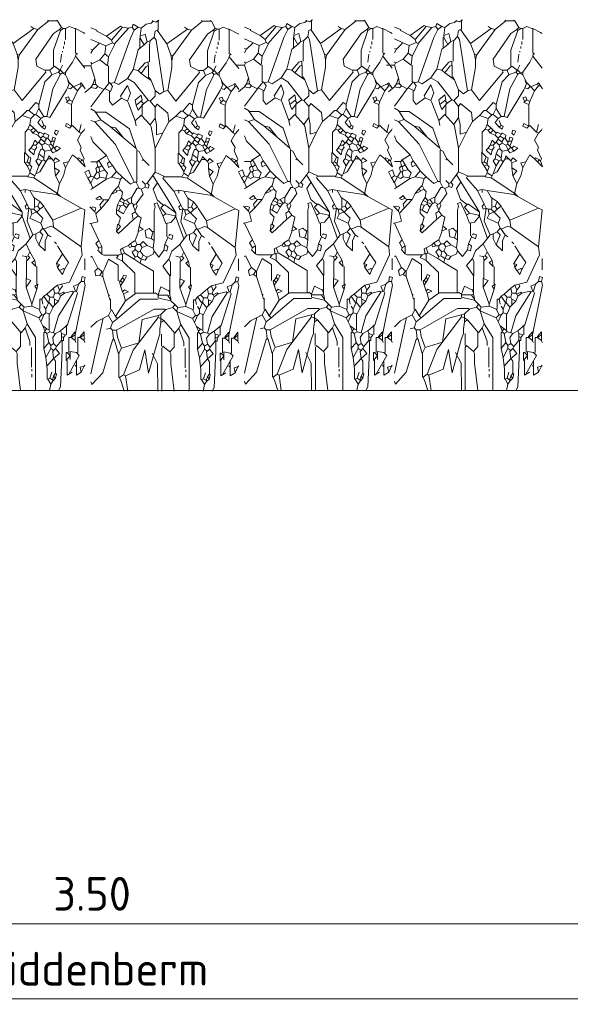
# Model space of a CAD drawing. Header units: metres. Extents: x 196651 to 397723, y 354703 to 710691.
# Tile 290 of 322: x 198854.89 to 198856.36, y 355787.12 to 355789.75. Entities that reach past the tile are written whole.
import ezdxf

# ---------------------------------------------------------------- set-up
doc = ezdxf.new("R2010")
doc.units = ezdxf.units.M
doc.header["$MEASUREMENT"] = 0
doc.layers.add('X-XX-AL-AANPIJLING-M', color=7, linetype='Continuous', lineweight=18)
doc.layers.add('X-XX-XX-DETAIL1-G', color=1, linetype='Continuous', lineweight=18)
doc.layers.add('X-XX-NIEUW-DETAIL_GROEN-S', color=7, linetype='Continuous')
doc.styles.add('NLCS-ISO', font='NLCS-ISO.ttf')
doc.dimstyles.new('Jens 1_50 - standaard', dxfattribs={"dimscale": 0.05, "dimtxt": 1.8, "dimasz": 1.8, "dimexe": 2, "dimexo": 2, "dimgap": 0.7, "dimtad": 1, "dimzin": 0, "dimdsep": 46, "dimtxsty": 'NLCS-ISO', "dimcen": 2.5, "dimdle": 2, "dimse1": 1, "dimse2": 1, "dimclrd": 256, "dimclre": 256, "dimclrt": 256, "dimadec": 1, "dimazin": 0, "dimtfac": 1, "dimtdec": 3, "dimtofl": 0, "dimtmove": 1, "dimatfit": 0, "dimfxl": 2, "dimfxlon": 1, "dimtfillclr": 254, "dimtolj": 1, "dimtzin": 0, "dimlwd": 18, "dimlwe": 18, "dimarcsym": 0})

# ---------------------------------------------------------------- blocks, each defined once
blk = doc.blocks.new('*D1660')
at = {"layer": 'Defpoints', "color": 0, "transparency": 16777216}
for p in [(198853.3371, 355788.6406), (198856.8371, 355788.6406), (198856.8371, 355787.3373)]:
    blk.add_point(p, dxfattribs=at)
at = {"layer": 'X-XX-AL-AANPIJLING-M', "linetype": 'Continuous', "lineweight": 18, "transparency": 16777216}
blk.add_line((198853.4271, 355787.3373), (198856.7471, 355787.3373), dxfattribs=at)
at = {"layer": 'X-XX-AL-AANPIJLING-M', "transparency": 16777216}
for points in [[(198853.4271, 355787.3523), (198853.4271, 355787.3223), (198853.3371, 355787.3373)], [(198856.7471, 355787.3523), (198856.7471, 355787.3223), (198856.8371, 355787.3373)]]:
    blk.add_solid(points, dxfattribs=at)
at = {"layer": 'X-XX-AL-AANPIJLING-M', "transparency": 16777216, "insert": (198855.0871, 355787.4173), "char_height": 0.09, "attachment_point": 5, "style": 'NLCS-ISO'}
blk.add_mtext('\\A1;3.50', dxfattribs=at)
blk = doc.blocks.new('*D1644')
at = {"layer": 'Defpoints', "color": 0, "transparency": 16777216}
for p in [(198853.3371, 355788.4408), (198856.8371, 355788.4408), (198856.8371, 355787.1375)]:
    blk.add_point(p, dxfattribs=at)
at = {"layer": 'X-XX-AL-AANPIJLING-M', "linetype": 'Continuous', "lineweight": 18, "transparency": 16777216}
blk.add_line((198853.4271, 355787.1375), (198856.7471, 355787.1375), dxfattribs=at)
at = {"layer": 'X-XX-AL-AANPIJLING-M', "transparency": 16777216}
for points in [[(198853.4271, 355787.1525), (198853.4271, 355787.1225), (198853.3371, 355787.1375)], [(198856.7471, 355787.1525), (198856.7471, 355787.1225), (198856.8371, 355787.1375)]]:
    blk.add_solid(points, dxfattribs=at)
at = {"layer": 'X-XX-AL-AANPIJLING-M', "transparency": 16777216, "insert": (198855.0871, 355787.2175), "char_height": 0.09, "attachment_point": 5, "style": 'NLCS-ISO'}
blk.add_mtext('\\A1;Middenberm', dxfattribs=at)
blk = doc.blocks.new('*U177')
at = {"color": 104, "lineweight": 5}
for p, q in [((0.0095, 0.5148), (-0.028, 0.5752)), ((-0.0168, 0.5543), (-0.0274, 0.5385)), ((-0.0274, 0.5385), (-0.0168, 0.5096)), ((-0.0168, 0.5096), (-0.001, 0.4964)), ((0.0332, 0.4753), (0.0095, 0.5148)), ((0.0332, 0.4753), (0.0042, 0.4964)), ((0.0334, 0.465), (0.0332, 0.4753))]:
    blk.add_line(p, q, dxfattribs=at)
for points in [[(-0.1512, 0.9469), (-0.1143, 0.9732), (-0.109, 0.9706)], [(-0.0669, 0.9706), (-0.0801, 0.9785), (-0.0827, 0.9706)], [(-0.059, 0.9679), (-0.0458, 0.9785)], [(-0.0458, 0.9785), (-0.0327, 0.9811), (-0.0274, 0.9864)], [(-0.0287, 0.9864), (-0.0287, 0.9882)], [(-0.0274, 0.9864), (-0.0195, 0.9837), (-0.0116, 0.989)], [(-0.0142, 0.9627), (-0.0142, 0.989)], [(0.0754, 0.9627), (0.1043, 0.9864)], [(0.1043, 0.9864), (0.1008, 0.9882)], [(0.1281, 0.9864), (0.1043, 0.9864)], [(0.1281, 0.9864), (0.1247, 0.9882)], [(0.1386, 0.9679), (0.1281, 0.9864)], [(-0.1775, 0.9627), (-0.1932, 0.9689)], [(-0.1512, 0.9469), (-0.1775, 0.96), (-0.1775, 0.9627)], [(-0.138, 0.9363), (-0.1512, 0.9469)], [(-0.138, 0.9363), (-0.109, 0.9706)], [(-0.1301, 0.9258), (-0.0932, 0.9679)], [(-0.1301, 0.823), (-0.088, 0.9416), (-0.0774, 0.9627)], [(-0.0932, 0.9679), (-0.109, 0.9706)], [(-0.0932, 0.9679), (-0.0827, 0.9706)], [(-0.0774, 0.9627), (-0.0827, 0.9706)], [(-0.0774, 0.9627), (-0.0669, 0.9706)], [(-0.059, 0.9679), (-0.0669, 0.9706)], [(-0.0616, 0.9469), (-0.059, 0.9679)], [(-0.0432, 0.9311), (-0.0485, 0.9521), (-0.0616, 0.9469)], [(-0.0616, 0.9416), (-0.0616, 0.9469)], [(-0.0247, 0.9442), (-0.0221, 0.96), (-0.0168, 0.9627)], [(0.0095, 0.9258), (-0.0168, 0.9627)], [(0.0095, 0.9258), (0.0648, 0.9653)], [(0.0253, 0.8942), (0.0754, 0.9627)], [(0.0648, 0.9653), (0.0569, 0.9706)], [(0.0754, 0.9627), (0.0648, 0.9653)], [(0.0938, 0.8547), (0.0727, 0.8652), (0.0701, 0.8836), (0.1175, 0.9521), (0.1333, 0.9627)], [(0.1175, 0.8652), (0.1175, 0.9073), (0.136, 0.96)], [(0.1333, 0.9627), (0.1386, 0.9679)], [(0.136, 0.96), (0.1333, 0.9627)], [(0.136, 0.96), (0.1439, 0.9653)], [(0.1439, 0.9653), (0.1386, 0.9679)], [(0.1491, 0.9653), (0.1439, 0.9653)], [(0.1728, 0.9653), (0.1597, 0.9706), (0.1491, 0.9653)], [(0.1491, 0.9653), (0.1491, 0.9363)], [(0.1965, 0.9548), (0.1755, 0.9653), (0.1728, 0.9653)], [(0.1755, 0.8994), (0.1755, 0.9653)], [(0.201, 0.9518), (0.1965, 0.9548)], [(-0.1723, 0.9284), (-0.1932, 0.9381)], [(-0.1881, 0.91), (-0.1723, 0.9258), (-0.1723, 0.9284)], [(-0.1538, 0.9205), (-0.1723, 0.9284)], [(-0.1565, 0.8994), (-0.1538, 0.9205)], [(-0.1538, 0.9205), (-0.1354, 0.9284)], [(-0.1459, 0.8915), (-0.1301, 0.9232), (-0.1301, 0.9258)], [(-0.1354, 0.9284), (-0.138, 0.9363)], [(-0.1301, 0.9258), (-0.1354, 0.9284)], [(-0.0643, 0.9126), (-0.0511, 0.9232)], [(-0.0629, 0.9126), (-0.0629, 0.9416)], [(-0.0511, 0.9232), (-0.0616, 0.9416)], [(-0.0511, 0.9232), (-0.0432, 0.9311)], [(-0.0432, 0.9311), (-0.0353, 0.9337)], [(-0.0366, 0.8784), (-0.0366, 0.9232), (-0.0353, 0.9337)], [(-0.0353, 0.9337), (-0.0247, 0.9442)], [(0.0016, 0.7993), (-0.0195, 0.9363), (-0.0247, 0.9442)], [(0.02, 0.8968), (0.0095, 0.9258)], [(0.1465, 0.9232), (0.1465, 0.9311)], [(-0.1881, 0.91), (-0.1932, 0.912)], [(-0.1932, 0.901), (-0.1881, 0.91)], [(-0.1696, 0.8836), (-0.1565, 0.8994)], [(-0.1459, 0.8915), (-0.1565, 0.8994)], [(-0.0801, 0.8573), (-0.0669, 0.91), (-0.0643, 0.9126)], [(0.0253, 0.8942), (0.02, 0.8968)], [(0.0227, 0.881), (0.02, 0.8968)], [(0.0227, 0.881), (0.0253, 0.8942)], [(0.136, 0.8757), (0.1386, 0.8968)], [(0.1412, 0.9021), (0.1412, 0.9047)], [(0.1439, 0.9126), (0.1439, 0.9179)], [(0.1755, 0.8915), (0.1781, 0.8994)], [(0.1781, 0.8994), (0.1807, 0.8968)], [(-0.1933, 0.8678), (-0.2144, 0.8678)], [(-0.1933, 0.8678), (-0.1907, 0.8731)], [(-0.1828, 0.8336), (-0.1933, 0.8678)], [(-0.1907, 0.8731), (-0.1932, 0.8768)], [(-0.1907, 0.8731), (-0.1696, 0.8836)], [(-0.1486, 0.8678), (-0.1696, 0.8836)], [(-0.1486, 0.8678), (-0.1459, 0.8915)], [(-0.1459, 0.823), (-0.1459, 0.8678)], [(-0.0669, 0.8547), (-0.0485, 0.8757), (-0.0405, 0.8784)], [(-0.059, 0.8468), (-0.0458, 0.8652), (-0.0405, 0.8678)], [(-0.0405, 0.8678), (-0.0405, 0.8784)], [(-0.0392, 0.8362), (-0.0392, 0.8678)], [(0.0121, 0.802), (0.0227, 0.8626), (0.0227, 0.881)], [(0.136, 0.8573), (0.1412, 0.8678)], [(0.1491, 0.8494), (0.1676, 0.8757), (0.1755, 0.8915)], [(0.201, 0.8601), (0.1755, 0.8915)], [(-0.0959, 0.8336), (-0.0801, 0.8573)], [(-0.0669, 0.8547), (-0.0801, 0.8573)], [(-0.059, 0.8468), (-0.0669, 0.8547)], [(-0.0405, 0.8336), (-0.059, 0.8468)], [(0.0121, 0.802), (0.0332, 0.773), (0.0964, 0.8494), (0.0938, 0.8547)], [(0.078, 0.7625), (0.0938, 0.823), (0.1122, 0.8415)], [(0.107, 0.8547), (0.0938, 0.8547)], [(0.0991, 0.7308), (0.1149, 0.8046), (0.136, 0.8441)], [(0.107, 0.8547), (0.1201, 0.8652)], [(0.1122, 0.8415), (0.107, 0.8547)], [(0.1122, 0.8415), (0.1307, 0.8494)], [(0.1307, 0.8573), (0.1201, 0.8652)], [(0.136, 0.8547), (0.1307, 0.8573)], [(0.1333, 0.852), (0.1307, 0.8573)], [(0.1307, 0.8494), (0.1333, 0.852)], [(0.136, 0.8441), (0.1307, 0.8494)], [(0.1333, 0.852), (0.136, 0.8547)], [(0.136, 0.8547), (0.136, 0.8573)], [(0.1412, 0.8494), (0.136, 0.8547)], [(0.136, 0.8441), (0.1412, 0.8468)], [(0.1412, 0.8468), (0.1412, 0.8494)], [(0.1412, 0.8468), (0.1491, 0.8494)], [(0.1491, 0.8415), (0.1412, 0.8468)], [(0.1491, 0.8415), (0.1491, 0.8494)], [(0.1544, 0.8309), (0.1491, 0.8415)], [(-0.1933, 0.8099), (-0.1881, 0.8178)], [(-0.1881, 0.8178), (-0.1828, 0.8336)], [(-0.1802, 0.8178), (-0.1881, 0.8178)], [(-0.1802, 0.8178), (-0.1828, 0.8336)], [(-0.1749, 0.8125), (-0.1802, 0.8178)], [(-0.1565, 0.8072), (-0.1433, 0.823)], [(-0.1407, 0.8204), (-0.1433, 0.823)], [(-0.1407, 0.8204), (-0.1301, 0.823)], [(-0.1407, 0.7993), (-0.1354, 0.8125), (-0.1407, 0.8204)], [(-0.1301, 0.823), (-0.1196, 0.8178), (-0.0959, 0.8336)], [(-0.0959, 0.773), (-0.088, 0.7941), (-0.0959, 0.8151), (-0.1143, 0.7862), (-0.1117, 0.7809)], [(-0.0405, 0.7756), (-0.0774, 0.823), (-0.0959, 0.8336)], [(-0.0405, 0.8336), (-0.0379, 0.8362)], [(-0.0327, 0.8283), (-0.0405, 0.8336)], [(-0.0327, 0.8283), (-0.0379, 0.8362)], [(-0.0221, 0.802), (-0.0327, 0.8283)], [(0.157, 0.8204), (0.1544, 0.8309)], [(0.1597, 0.8204), (0.1544, 0.8309)], [(0.1544, 0.8072), (0.1597, 0.8204)], [(0.1597, 0.8204), (0.157, 0.8204)], [(0.1702, 0.8099), (0.1597, 0.8204)], [(0.1702, 0.8099), (0.1886, 0.8178)], [(0.1965, 0.8125), (0.1913, 0.8204), (0.1886, 0.8178)], [(0.1913, 0.8125), (0.1886, 0.8178)], [(-0.2091, 0.7967), (-0.1933, 0.8099)], [(-0.1933, 0.8099), (-0.1802, 0.8072), (-0.1749, 0.8125)], [(-0.1932, 0.7583), (-0.1591, 0.8046)], [(-0.1591, 0.8046), (-0.1749, 0.8125)], [(-0.1591, 0.8046), (-0.1565, 0.8072)], [(-0.1407, 0.7993), (-0.1565, 0.8072)], [(-0.1117, 0.7809), (-0.1354, 0.7625), (-0.1433, 0.773), (-0.1433, 0.7993)], [(-0.0722, 0.7625), (-0.0748, 0.7756), (-0.059, 0.7888), (-0.0564, 0.7756), (-0.059, 0.773)], [(-0.0353, 0.773), (-0.0221, 0.7862), (-0.0221, 0.802)], [(0.0016, 0.7993), (-0.0089, 0.7914), (-0.0221, 0.802)], [(0.0016, 0.7993), (0.0121, 0.802)], [(0.0991, 0.7308), (0.107, 0.7282), (0.1518, 0.802), (0.1544, 0.8072)], [(0.1544, 0.8072), (0.1623, 0.8046), (0.1676, 0.8099)], [(0.1702, 0.8099), (0.1676, 0.8099)], [(0.1676, 0.7704), (0.1807, 0.7993)], [(0.1807, 0.7993), (0.1702, 0.8099)], [(0.1807, 0.7993), (0.1913, 0.8125)], [(0.1965, 0.8125), (0.1913, 0.8125)], [(0.2018, 0.8046), (0.1965, 0.8125)], [(-0.0959, 0.773), (-0.1117, 0.7809)], [(-0.0748, 0.7203), (-0.0932, 0.7677), (-0.0959, 0.773)], [(-0.0722, 0.7625), (-0.059, 0.773)], [(-0.0722, 0.7625), (-0.0669, 0.7493), (-0.0537, 0.7651)], [(-0.0537, 0.7677), (-0.059, 0.773)], [(-0.0564, 0.7361), (-0.0564, 0.7651)], [(-0.0537, 0.7651), (-0.0405, 0.7756)], [(-0.0537, 0.7651), (-0.0537, 0.7677)], [(-0.0353, 0.773), (-0.0405, 0.7756)], [(-0.0221, 0.7572), (-0.0353, 0.773)], [(0.0148, 0.7177), (0.0121, 0.7414), (-0.0168, 0.7651), (-0.0221, 0.7572)], [(0.0517, 0.7466), (0.0701, 0.7677), (0.078, 0.7625)], [(0.078, 0.7519), (0.078, 0.7625)], [(0.1544, 0.7704), (0.1491, 0.7809), (0.157, 0.7835), (0.1597, 0.7756)], [(0.1649, 0.7625), (0.1518, 0.7677), (0.1544, 0.7704)], [(0.1544, 0.7704), (0.1597, 0.7756)], [(0.1676, 0.7704), (0.1597, 0.7756)], [(0.1649, 0.7625), (0.1676, 0.7704)], [(0.1649, 0.7071), (0.1649, 0.7546), (0.1649, 0.7625)], [(-0.1828, 0.7466), (-0.1932, 0.7529)], [(-0.167, 0.7229), (-0.1828, 0.7466)], [(-0.0722, 0.6465), (-0.0906, 0.6992), (-0.1538, 0.744), (-0.1828, 0.744)], [(-0.0748, 0.7203), (-0.059, 0.7361)], [(-0.0353, 0.7098), (-0.059, 0.7361)], [(-0.0221, 0.7282), (-0.0221, 0.7572)], [(0.0332, 0.7335), (0.0464, 0.7466), (0.0517, 0.7466)], [(0.0648, 0.7361), (0.0517, 0.7466)], [(0.0569, 0.7256), (0.0675, 0.7361)], [(0.0675, 0.7361), (0.0648, 0.7361)], [(0.0701, 0.7361), (0.0675, 0.7361)], [(0.0701, 0.7361), (0.078, 0.7519)], [(0.0833, 0.7256), (0.0701, 0.7361)], [(0.0912, 0.7308), (0.078, 0.7519)], [(-0.1828, 0.7177), (-0.1932, 0.7218)], [(-0.1828, 0.7177), (-0.167, 0.7229)], [(-0.0774, 0.557), (-0.1275, 0.6571), (-0.1828, 0.7177)], [(-0.1407, 0.7045), (-0.167, 0.7229)], [(-0.0748, 0.7203), (-0.0722, 0.7071)], [(-0.0353, 0.7098), (-0.0221, 0.7282)], [(-0.0221, 0.6465), (-0.0327, 0.7045), (-0.0353, 0.7098)], [(-0.001, 0.6887), (-0.0182, 0.6834), (-0.0182, 0.7098), (-0.0221, 0.7282)], [(-0.001, 0.6887), (0.0148, 0.7177)], [(0.0148, 0.7177), (0.0332, 0.7335)], [(0.0569, 0.7256), (0.0332, 0.7335)], [(0.049, 0.6966), (0.0543, 0.7098)], [(0.0543, 0.7098), (0.0569, 0.7256)], [(0.0648, 0.6992), (0.0543, 0.7098)], [(0.0859, 0.7019), (0.0754, 0.715), (0.0833, 0.7256)], [(0.0833, 0.7256), (0.0912, 0.7308)], [(0.0912, 0.7071), (0.0859, 0.7203)], [(0.0991, 0.7308), (0.0912, 0.7308)], [(0.1649, 0.7045), (0.1518, 0.7124), (0.1491, 0.7045), (0.1597, 0.6992), (0.1649, 0.7045)], [(0.186, 0.6887), (0.1913, 0.7098)], [(-0.1064, 0.6755), (-0.1275, 0.7019), (-0.1407, 0.7045)], [(-0.1064, 0.6755), (-0.1407, 0.7045)], [(-0.0221, 0.6465), (-0.001, 0.6887)], [(0.0411, 0.6334), (0.0411, 0.6887), (0.049, 0.6966)], [(0.0569, 0.694), (0.049, 0.6966)], [(0.0569, 0.694), (0.0648, 0.6992)], [(0.0622, 0.6861), (0.0569, 0.694)], [(0.0622, 0.6861), (0.0701, 0.694)], [(0.0754, 0.6808), (0.0622, 0.6861)], [(0.0701, 0.694), (0.0648, 0.6992)], [(0.078, 0.6861), (0.0701, 0.694)], [(0.0754, 0.6808), (0.078, 0.6861)], [(0.0912, 0.6834), (0.0806, 0.6887), (0.078, 0.6861)], [(0.0859, 0.7019), (0.0938, 0.6966), (0.0964, 0.7045), (0.0912, 0.7071)], [(0.0859, 0.7019), (0.0912, 0.7071)], [(0.0885, 0.6782), (0.0912, 0.6834)], [(0.1017, 0.6729), (0.1043, 0.6808), (0.0938, 0.6861), (0.0912, 0.6834)], [(0.1254, 0.6808), (0.1307, 0.6913), (0.1228, 0.694), (0.1201, 0.6861), (0.1254, 0.6808)], [(0.1649, 0.7045), (0.1676, 0.7071)], [(0.186, 0.6887), (0.1676, 0.7071)], [(0.1913, 0.6492), (0.1807, 0.6676), (0.1913, 0.6861)], [(0.1913, 0.6861), (0.186, 0.6887)], [(0.1913, 0.6861), (0.1992, 0.694)], [(0.1992, 0.694), (0.201, 0.6976)], [(-0.1881, 0.665), (-0.1932, 0.6793)], [(-0.1512, 0.6281), (-0.1881, 0.665)], [(-0.0722, 0.6465), (-0.1064, 0.6755)], [(0.0622, 0.6544), (0.0675, 0.6676), (0.0754, 0.6597)], [(0.0701, 0.6544), (0.0754, 0.6597)], [(0.0833, 0.6729), (0.0754, 0.6808)], [(0.0754, 0.6597), (0.078, 0.6623)], [(0.078, 0.6623), (0.0833, 0.6703)], [(0.0859, 0.6544), (0.078, 0.6623)], [(0.0833, 0.6729), (0.0885, 0.6782)], [(0.0833, 0.6703), (0.0833, 0.6729)], [(0.0938, 0.6623), (0.0833, 0.6703)], [(0.0859, 0.6544), (0.0938, 0.6597)], [(0.0964, 0.6729), (0.0885, 0.6782)], [(0.0938, 0.665), (0.0991, 0.6729)], [(0.0938, 0.6623), (0.0938, 0.665)], [(0.0938, 0.6597), (0.0938, 0.6623)], [(0.1043, 0.6544), (0.0938, 0.6597)], [(0.0991, 0.6729), (0.0964, 0.6729)], [(0.1017, 0.6729), (0.0991, 0.6729)], [(0.1096, 0.6623), (0.1017, 0.6729)], [(0.1043, 0.6544), (0.1096, 0.6571)], [(0.1096, 0.6623), (0.1122, 0.665)], [(0.1096, 0.6571), (0.1096, 0.6623)], [(0.1149, 0.6518), (0.1096, 0.6571)], [(0.1201, 0.665), (0.1228, 0.6729), (0.1149, 0.6755), (0.1122, 0.665)], [(0.1201, 0.665), (0.1122, 0.665)], [(0.1149, 0.6518), (0.1201, 0.665)], [(-0.0695, 0.6413), (-0.0722, 0.6465)], [(-0.0709, 0.557), (-0.0709, 0.6413)], [(-0.0537, 0.6176), (-0.0643, 0.6386), (-0.0695, 0.6413)], [(-0.0221, 0.5833), (-0.0221, 0.6465)], [(0.0517, 0.6228), (0.0411, 0.6334), (0.0385, 0.6334)], [(0.0398, 0.607), (0.0398, 0.6334)], [(0.0675, 0.6413), (0.0648, 0.6281), (0.0517, 0.6413), (0.0569, 0.6465)], [(0.0569, 0.6465), (0.0622, 0.6544)], [(0.0675, 0.6413), (0.0569, 0.6465)], [(0.0701, 0.6544), (0.0622, 0.6544)], [(0.0675, 0.6413), (0.0727, 0.6492), (0.0701, 0.6544)], [(0.0754, 0.6176), (0.078, 0.6307)], [(0.078, 0.6307), (0.0833, 0.6439), (0.0885, 0.6439)], [(0.0912, 0.6202), (0.078, 0.6307)], [(0.0885, 0.6439), (0.0859, 0.6544)], [(0.0938, 0.6386), (0.0885, 0.6439)], [(0.0912, 0.6202), (0.0938, 0.6386)], [(0.0938, 0.6386), (0.1096, 0.6413)], [(0.1096, 0.6439), (0.1043, 0.6544)], [(0.1096, 0.6413), (0.1175, 0.6492)], [(0.1096, 0.6413), (0.1096, 0.6439)], [(0.1254, 0.6386), (0.1149, 0.6334), (0.1096, 0.6413)], [(0.1175, 0.6492), (0.1149, 0.6518)], [(0.1201, 0.6465), (0.1175, 0.6492)], [(0.1254, 0.6386), (0.136, 0.6465), (0.1254, 0.6518), (0.1201, 0.6465)], [(0.1254, 0.6386), (0.1201, 0.6465)], [(0.1992, 0.6176), (0.1886, 0.6413), (0.1913, 0.6492)], [(-0.1749, 0.611), (-0.1932, 0.611)], [(-0.1749, 0.5991), (-0.1775, 0.6097), (-0.1723, 0.6149)], [(-0.1723, 0.6149), (-0.1749, 0.6149)], [(-0.1723, 0.6149), (-0.1512, 0.6281)], [(-0.1644, 0.6018), (-0.1723, 0.6149)], [(-0.1433, 0.6123), (-0.1512, 0.6281)], [(-0.1354, 0.6018), (-0.1459, 0.5965), (-0.1486, 0.607), (-0.1433, 0.6123)], [(-0.1354, 0.6018), (-0.1433, 0.6123)], [(-0.0537, 0.6176), (-0.0564, 0.6149)], [(-0.0537, 0.6176), (-0.0379, 0.6018)], [(0.0411, 0.607), (0.0464, 0.6097)], [(0.0464, 0.5991), (0.0411, 0.607)], [(0.0464, 0.6097), (0.0517, 0.6228)], [(0.0543, 0.6044), (0.0464, 0.6097)], [(0.0543, 0.607), (0.0569, 0.6202), (0.0517, 0.6228)], [(0.0543, 0.6044), (0.0543, 0.607)], [(0.0543, 0.6018), (0.0543, 0.6044)], [(0.078, 0.5991), (0.0701, 0.6123), (0.0754, 0.6176)], [(0.0701, 0.578), (0.0806, 0.5833), (0.0964, 0.6097)], [(0.0859, 0.6123), (0.0754, 0.6176)], [(0.078, 0.5991), (0.0859, 0.6123)], [(0.0859, 0.6123), (0.0912, 0.6149)], [(0.0912, 0.6149), (0.0912, 0.6202)], [(0.0964, 0.6097), (0.0912, 0.6149)], [(0.0964, 0.6097), (0.1017, 0.6176)], [(0.1122, 0.6176), (0.1043, 0.6255), (0.1017, 0.6176)], [(0.1122, 0.6176), (0.1017, 0.6176)], [(0.1175, 0.6123), (0.1122, 0.6176)], [(0.1201, 0.607), (0.1333, 0.6123), (0.1228, 0.6202), (0.1175, 0.6123)], [(0.1201, 0.607), (0.1175, 0.6123)], [(0.1201, 0.5939), (0.1201, 0.607)], [(0.1491, 0.5939), (0.1439, 0.607), (0.157, 0.6097)], [(0.1491, 0.5939), (0.157, 0.6097)], [(0.157, 0.6097), (0.1676, 0.6281), (0.1807, 0.6176)], [(0.1939, 0.6149), (0.1834, 0.6202), (0.1807, 0.6176)], [(0.1886, 0.6097), (0.1807, 0.6176)], [(0.1886, 0.6097), (0.1939, 0.6149)], [(0.2018, 0.5965), (0.1886, 0.6097)], [(0.1965, 0.6123), (0.1939, 0.6149)], [(0.1965, 0.6123), (0.1992, 0.6176)], [(0.2018, 0.5965), (0.1965, 0.6123)], [(-0.2013, 0.5675), (-0.2091, 0.5833), (-0.1986, 0.5886), (-0.1933, 0.5728)], [(-0.1855, 0.5701), (-0.1775, 0.5833)], [(-0.1775, 0.5833), (-0.1802, 0.5939), (-0.1749, 0.5991)], [(-0.1723, 0.5833), (-0.1775, 0.5833)], [(-0.1723, 0.5965), (-0.1749, 0.5991)], [(-0.1723, 0.5965), (-0.1644, 0.6018)], [(-0.1696, 0.5859), (-0.1723, 0.5965)], [(-0.1723, 0.5833), (-0.1696, 0.5859)], [(-0.1696, 0.5701), (-0.1723, 0.5833)], [(-0.1696, 0.5859), (-0.1565, 0.5886)], [(-0.1565, 0.5886), (-0.1644, 0.6018)], [(-0.1538, 0.5675), (-0.1486, 0.5807), (-0.1565, 0.5886)], [(-0.138, 0.5701), (-0.1248, 0.5859)], [(-0.1248, 0.5859), (-0.1354, 0.6018)], [(-0.109, 0.5701), (-0.1248, 0.5859)], [(-0.0432, 0.5543), (-0.0221, 0.5833)], [(0.0016, 0.5728), (-0.0221, 0.5833)], [(0.0464, 0.5991), (0.0543, 0.6018)], [(0.0543, 0.5859), (0.0464, 0.5991)], [(0.049, 0.5701), (0.0543, 0.5807)], [(0.0543, 0.5833), (0.0596, 0.5965), (0.0543, 0.6018)], [(0.0543, 0.5833), (0.0543, 0.5859)], [(0.0543, 0.5807), (0.0543, 0.5833)], [(0.0675, 0.5728), (0.0543, 0.5807)], [(0.0675, 0.5728), (0.0701, 0.578)], [(0.0701, 0.578), (0.078, 0.5991)], [(0.1228, 0.5728), (0.1201, 0.5939)], [(0.1228, 0.5728), (0.1333, 0.5859), (0.1201, 0.5939)], [(0.1333, 0.5517), (0.1439, 0.5728), (0.1491, 0.5939)], [(-0.2013, 0.5675), (-0.1933, 0.5728)], [(-0.1933, 0.5543), (-0.2013, 0.5675)], [(-0.1933, 0.5543), (-0.196, 0.5543)], [(-0.1855, 0.5701), (-0.1933, 0.5728)], [(-0.1933, 0.5543), (-0.1855, 0.5701)], [(-0.1881, 0.5412), (-0.1933, 0.5543)], [(-0.1881, 0.5412), (-0.1512, 0.5649)], [(-0.1696, 0.5701), (-0.1775, 0.5649), (-0.1855, 0.5701)], [(-0.1538, 0.5675), (-0.1696, 0.5701)], [(-0.1512, 0.5649), (-0.1538, 0.5675)], [(-0.1512, 0.5649), (-0.138, 0.5701)], [(-0.1143, 0.5649), (-0.138, 0.5701)], [(-0.1196, 0.5464), (-0.1143, 0.5649)], [(-0.1143, 0.5649), (-0.109, 0.5701)], [(-0.0774, 0.557), (-0.088, 0.5517), (-0.109, 0.5701)], [(-0.0722, 0.557), (-0.0774, 0.557)], [(-0.0643, 0.5412), (-0.0722, 0.557)], [(-0.0485, 0.5517), (-0.0564, 0.5596)], [(-0.0485, 0.5517), (-0.0432, 0.5543)], [(-0.0485, 0.5438), (-0.0405, 0.5412), (-0.0379, 0.5491), (-0.0432, 0.5543)], [(-0.0485, 0.5438), (-0.0485, 0.5517)], [(0.0279, 0.5333), (-0.001, 0.5675), (0.0016, 0.5728)], [(0.049, 0.5715), (0.0016, 0.5715)], [(0.0648, 0.5675), (0.049, 0.5701)], [(0.0648, 0.5675), (0.0675, 0.5728)], [(0.1281, 0.5254), (0.0648, 0.5675)], [(0.1333, 0.5517), (0.1228, 0.5728)], [(0.1281, 0.528), (0.1333, 0.5517)], [(-0.1932, 0.5373), (-0.1881, 0.5412)], [(-0.138, 0.5254), (-0.1275, 0.5385)], [(-0.138, 0.5254), (-0.1248, 0.5306), (-0.1248, 0.5333)], [(-0.1275, 0.5385), (-0.1196, 0.5464)], [(-0.1248, 0.5333), (-0.1275, 0.5385)], [(-0.1248, 0.5333), (-0.1143, 0.5359)], [(-0.1143, 0.5359), (-0.1196, 0.5464)], [(-0.1117, 0.5148), (-0.109, 0.5306), (-0.1143, 0.5359)], [(-0.0853, 0.5148), (-0.0695, 0.5412), (-0.0643, 0.5412)], [(-0.0722, 0.499), (-0.0537, 0.5254), (-0.059, 0.5385)], [(-0.059, 0.5385), (-0.0643, 0.5412)], [(-0.059, 0.5385), (-0.0485, 0.5438)], [(0.0279, 0.5333), (0.0411, 0.5359)], [(0.0464, 0.4964), (0.0279, 0.5333)], [(0.0411, 0.5359), (0.0411, 0.528)], [(0.0543, 0.5333), (0.0411, 0.5359)], [(0.1254, 0.5227), (0.0543, 0.5333)], [(0.0648, 0.5148), (0.0543, 0.5333)], [(0.1281, 0.5254), (0.1281, 0.528)], [(-0.1644, 0.5122), (-0.1696, 0.5201), (-0.1802, 0.5122)], [(-0.1644, 0.5122), (-0.1749, 0.5096), (-0.1802, 0.5122)], [(-0.167, 0.4858), (-0.1696, 0.4964), (-0.1591, 0.5096)], [(-0.167, 0.4858), (-0.1459, 0.5096)], [(-0.1591, 0.5096), (-0.1644, 0.5122)], [(-0.1459, 0.5096), (-0.1591, 0.5096)], [(-0.1459, 0.5096), (-0.138, 0.5254)], [(-0.1222, 0.4964), (-0.117, 0.5069)], [(-0.117, 0.5069), (-0.1117, 0.5148)], [(-0.1064, 0.5016), (-0.117, 0.5069)], [(-0.1038, 0.5069), (-0.1117, 0.5148)], [(-0.1064, 0.5016), (-0.1038, 0.5069)], [(-0.1064, 0.4964), (-0.1064, 0.5016)], [(-0.0932, 0.4964), (-0.1064, 0.5016)], [(-0.1038, 0.5069), (-0.0985, 0.5096)], [(-0.0985, 0.5096), (-0.088, 0.5148), (-0.0853, 0.5148)], [(-0.0906, 0.499), (-0.0985, 0.5096)], [(-0.0906, 0.499), (-0.0853, 0.5016)], [(-0.0853, 0.5016), (-0.0853, 0.5148)], [(-0.0774, 0.4964), (-0.0853, 0.5016)], [(-0.0247, 0.4253), (-0.0247, 0.4806), (-0.0221, 0.4911), (-0.0247, 0.499), (-0.0168, 0.5016), (-0.0116, 0.4911), (-0.001, 0.4674)], [(0.0806, 0.5043), (0.0648, 0.5148)], [(0.0661, 0.4885), (0.0661, 0.5148)], [(0.0754, 0.4911), (0.0806, 0.5043)], [(0.0912, 0.4911), (0.0806, 0.5043)], [(0.1254, 0.5227), (0.1281, 0.5254)], [(0.136, 0.5175), (0.1254, 0.5227)], [(0.136, 0.5175), (0.1281, 0.5254)], [(0.1913, 0.4858), (0.136, 0.5175)], [(-0.1933, 0.4885), (-0.196, 0.4911)], [(-0.1828, 0.4779), (-0.1802, 0.4885), (-0.1881, 0.4911), (-0.1933, 0.4885)], [(-0.1828, 0.4779), (-0.1933, 0.4885)], [(-0.1802, 0.4727), (-0.1828, 0.4779)], [(-0.1802, 0.4727), (-0.167, 0.4858)], [(-0.1248, 0.4832), (-0.1222, 0.4964)], [(-0.1196, 0.4806), (-0.1248, 0.4832)], [(-0.1196, 0.4437), (-0.1143, 0.4621), (-0.1248, 0.4727), (-0.1248, 0.4832)], [(-0.1143, 0.4937), (-0.1222, 0.4964)], [(-0.1196, 0.4806), (-0.1143, 0.4937)], [(-0.1196, 0.4806), (-0.1064, 0.4727), (-0.0985, 0.4885)], [(-0.1143, 0.4937), (-0.1064, 0.4964)], [(-0.0985, 0.4885), (-0.1064, 0.4964)], [(-0.0985, 0.4885), (-0.0932, 0.4964)], [(-0.0932, 0.4964), (-0.0906, 0.499)], [(-0.0801, 0.4569), (-0.0827, 0.4727), (-0.0748, 0.4779)], [(-0.0748, 0.4806), (-0.0801, 0.4937), (-0.0774, 0.4964)], [(-0.0774, 0.4964), (-0.0722, 0.499)], [(-0.0748, 0.4806), (-0.0695, 0.4937), (-0.0722, 0.499)], [(-0.0748, 0.4779), (-0.0748, 0.4806)], [(-0.0669, 0.4674), (-0.0748, 0.4779)], [(0.0069, 0.4727), (-0.0063, 0.4885), (0.0016, 0.4964)], [(0.0016, 0.4964), (-0.001, 0.4964)], [(0.0042, 0.4964), (0.0016, 0.4964)], [(0.0517, 0.4858), (0.0438, 0.4832), (0.0411, 0.4911), (0.0464, 0.4964)], [(0.0517, 0.4858), (0.0464, 0.4964)], [(0.0622, 0.4147), (0.0464, 0.4516), (0.0517, 0.4858)], [(0.0569, 0.4832), (0.0517, 0.4858)], [(0.0648, 0.4832), (0.0569, 0.4832)], [(0.0596, 0.47), (0.0569, 0.4832)], [(0.0596, 0.47), (0.0701, 0.4753)], [(0.0648, 0.4832), (0.0675, 0.4885)], [(0.0727, 0.4753), (0.0648, 0.4832)], [(0.0675, 0.4885), (0.0754, 0.4911)], [(0.0727, 0.4753), (0.0701, 0.4753)], [(0.0727, 0.4753), (0.0806, 0.4832)], [(0.0833, 0.4463), (0.0885, 0.4595), (0.0727, 0.4753)], [(0.0806, 0.4832), (0.0754, 0.4911)], [(0.0806, 0.4832), (0.0912, 0.4911)], [(0.1149, 0.4542), (0.0938, 0.4858), (0.0912, 0.4911)], [(0.1149, 0.4542), (0.1913, 0.4858)], [(0.201, 0.4815), (0.1913, 0.4858)], [(0.1913, 0.3831), (0.201, 0.4815)], [(-0.1933, 0.4463), (-0.1749, 0.4516), (-0.1802, 0.4727)], [(-0.1248, 0.4253), (-0.1196, 0.42), (-0.0801, 0.4569)], [(-0.0801, 0.4569), (-0.0669, 0.4674)], [(-0.0643, 0.4384), (-0.059, 0.4621), (-0.0669, 0.4674)], [(-0.001, 0.4674), (0.0069, 0.4727)], [(0.0069, 0.4463), (-0.001, 0.4674)], [(0.0306, 0.4674), (0.0069, 0.4727)], [(0.0069, 0.4463), (0.02, 0.449), (0.0332, 0.4648), (0.0306, 0.4674)], [(0.0332, 0.4648), (0.055, 0.4055)], [(0.0543, 0.4595), (0.0596, 0.47)], [(0.0833, 0.4463), (0.0543, 0.4595)], [(0.1175, 0.4358), (0.1149, 0.4542)], [(-0.1933, 0.4463), (-0.196, 0.4463)], [(-0.1723, 0.4015), (-0.1933, 0.4463)], [(-0.1248, 0.4253), (-0.1222, 0.4437), (-0.1196, 0.4437)], [(-0.1248, 0.4253), (-0.1143, 0.4384), (-0.1196, 0.4437)], [(-0.0748, 0.4015), (-0.0669, 0.4226), (-0.0669, 0.4253)], [(-0.0669, 0.4253), (-0.0643, 0.4384)], [(-0.0669, 0.4253), (-0.0537, 0.4305), (-0.0643, 0.4384)], [(-0.0327, 0.4068), (-0.0458, 0.4094), (-0.0485, 0.4279), (-0.0379, 0.4332), (-0.03, 0.4253)], [(-0.0327, 0.4068), (-0.0274, 0.4253)], [(-0.0274, 0.4253), (-0.03, 0.4253)], [(-0.0247, 0.4253), (-0.0274, 0.4253)], [(-0.0247, 0.4015), (-0.0247, 0.4253)], [(0.0095, 0.4121), (0.0095, 0.4463)], [(0.0701, 0.4173), (0.0806, 0.4226)], [(0.078, 0.3884), (0.0885, 0.4147), (0.0806, 0.4226)], [(0.0806, 0.4226), (0.0885, 0.4332)], [(0.0885, 0.4332), (0.0833, 0.4463)], [(0.0912, 0.4305), (0.0885, 0.4332)], [(0.0912, 0.4305), (0.1096, 0.4384), (0.1175, 0.4358)], [(0.1017, 0.4147), (0.0912, 0.4305)], [(0.1913, 0.3831), (0.1175, 0.4358)], [(-0.1723, 0.3805), (-0.1802, 0.3936), (-0.1723, 0.4015)], [(-0.1644, 0.3857), (-0.1723, 0.4015)], [(-0.088, 0.3936), (-0.0748, 0.4015)], [(-0.0695, 0.391), (-0.0748, 0.4015)], [(-0.0432, 0.3884), (-0.0537, 0.3989), (-0.0616, 0.391)], [(-0.0247, 0.4015), (-0.0327, 0.4068)], [(-0.0274, 0.3805), (-0.0247, 0.4015)], [(0.0042, 0.391), (0.0121, 0.4094)], [(0.0121, 0.4094), (0.0227, 0.4042), (0.0253, 0.4147), (0.0174, 0.4173), (0.0148, 0.4147)], [(0.0121, 0.4094), (0.0121, 0.4121)], [(0.0438, 0.391), (0.0622, 0.4147)], [(0.0622, 0.4147), (0.0701, 0.4173)], [(0.078, 0.3884), (0.0701, 0.4042), (0.0701, 0.4173)], [(0.078, 0.3884), (0.0951, 0.3726), (0.0951, 0.3989), (0.1017, 0.4147)], [(0.1017, 0.4147), (0.1096, 0.4094)], [(0.1254, 0.391), (0.1201, 0.3963)], [(-0.1644, 0.3647), (-0.1749, 0.3752), (-0.1723, 0.3805)], [(-0.1723, 0.3805), (-0.1644, 0.3857)], [(-0.1644, 0.3647), (-0.1644, 0.3857)], [(-0.1117, 0.3647), (-0.1143, 0.3778), (-0.109, 0.3805)], [(-0.109, 0.3805), (-0.0932, 0.3884)], [(-0.1038, 0.3673), (-0.109, 0.3805)], [(-0.0932, 0.3884), (-0.088, 0.3936)], [(-0.0827, 0.3857), (-0.0906, 0.3831), (-0.0932, 0.3884)], [(-0.0827, 0.3857), (-0.088, 0.3936)], [(-0.0748, 0.3857), (-0.0827, 0.3857)], [(-0.0748, 0.3568), (-0.0827, 0.3699), (-0.0748, 0.3778)], [(-0.0748, 0.3857), (-0.0695, 0.391)], [(-0.0748, 0.3778), (-0.0748, 0.3857)], [(-0.0669, 0.3699), (-0.0748, 0.3778)], [(-0.0616, 0.391), (-0.0695, 0.391)], [(-0.0695, 0.3594), (-0.0669, 0.3699)], [(-0.0669, 0.3699), (-0.0616, 0.3726)], [(-0.0564, 0.3831), (-0.0616, 0.391)], [(-0.0616, 0.3726), (-0.0564, 0.3831)], [(-0.0537, 0.362), (-0.0616, 0.3726)], [(-0.0564, 0.3831), (-0.0432, 0.3884)], [(-0.0274, 0.3805), (-0.0432, 0.3884)], [(-0.0432, 0.3568), (-0.0274, 0.3647), (-0.0247, 0.3726)], [(-0.0247, 0.3726), (-0.0274, 0.3805)], [(-0.0247, 0.3726), (-0.0116, 0.3568), (0.0016, 0.3752)], [(0.0016, 0.3752), (0.0095, 0.3726), (0.0121, 0.3857), (0.0042, 0.391)], [(0.0016, 0.3752), (0.0042, 0.391)], [(0.0148, 0.3515), (0.0227, 0.3726), (0.0438, 0.391)], [(0.0543, 0.3699), (0.0438, 0.391)], [(0.049, 0.3594), (0.0543, 0.3699)], [(0.0675, 0.3462), (0.0543, 0.3699)], [(0.1412, 0.3647), (0.1281, 0.3857)], [(0.1386, 0.283), (0.1597, 0.2883), (0.1939, 0.362), (0.1913, 0.3831)], [(-0.1749, 0.3278), (-0.1907, 0.3594), (-0.1932, 0.3573)], [(-0.1196, 0.362), (-0.1591, 0.362), (-0.1644, 0.3647)], [(-0.1209, 0.2935), (-0.1209, 0.3357), (-0.1459, 0.3515), (-0.1565, 0.3278), (-0.1617, 0.3172)], [(-0.109, 0.3462), (-0.1248, 0.3541), (-0.1196, 0.362)], [(-0.1196, 0.362), (-0.1143, 0.3647)], [(-0.1117, 0.3647), (-0.1143, 0.3647)], [(-0.109, 0.3647), (-0.1117, 0.3647)], [(-0.109, 0.3647), (-0.1038, 0.3673)], [(-0.109, 0.3462), (-0.109, 0.3647)], [(-0.0761, 0.2593), (-0.0761, 0.3146), (-0.109, 0.3462)], [(-0.0774, 0.3515), (-0.1038, 0.3673)], [(-0.0774, 0.3515), (-0.0748, 0.3568)], [(-0.0616, 0.3409), (-0.0774, 0.3515)], [(-0.0748, 0.3568), (-0.0695, 0.3594)], [(-0.059, 0.3515), (-0.0695, 0.3594)], [(-0.0616, 0.3409), (-0.059, 0.3515)], [(-0.059, 0.3515), (-0.0537, 0.362)], [(-0.059, 0.3515), (-0.0485, 0.3489), (-0.0432, 0.3568)], [(-0.0432, 0.3568), (-0.0537, 0.362)], [(0.0174, 0.3067), (-0.001, 0.333), (0.0148, 0.3515)], [(0.0187, 0.3067), (0.0187, 0.3436), (0.0148, 0.3515)], [(0.0438, 0.3568), (0.0332, 0.3594)], [(0.0438, 0.3568), (0.049, 0.3594)], [(0.0464, 0.3462), (0.0438, 0.3568)], [(0.0451, 0.2988), (0.0451, 0.3462)], [(0.0464, 0.3462), (0.0543, 0.3541), (0.049, 0.3594)], [(0.0701, 0.3304), (0.0596, 0.3409), (0.0675, 0.3462)], [(0.0701, 0.3304), (0.0675, 0.3462)], [(0.1254, 0.3383), (0.1412, 0.3647)], [(0.1465, 0.3225), (0.157, 0.3409), (0.1412, 0.3647)], [(0.201, 0.3512), (0.2005, 0.3515), (0.2005, 0.3225), (0.201, 0.3215)], [(-0.1828, 0.3199), (-0.1749, 0.3278)], [(-0.1802, 0.3067), (-0.1828, 0.3199)], [(-0.1617, 0.3172), (-0.1749, 0.3278)], [(-0.1696, 0.3093), (-0.1644, 0.3172)], [(-0.1617, 0.3172), (-0.1644, 0.3172)], [(-0.1617, 0.3041), (-0.1617, 0.3172)], [(-0.0261, 0.2619), (-0.0261, 0.3199), (-0.0616, 0.3409)], [(0.0727, 0.283), (0.0727, 0.3304)], [(0.1281, 0.3278), (0.1254, 0.3383)], [(0.1281, 0.3278), (0.1333, 0.3357), (0.1254, 0.3383)], [(0.1333, 0.3199), (0.1281, 0.3278)], [(0.1333, 0.3199), (0.1439, 0.3251), (0.1465, 0.3225)], [(0.1333, 0.3199), (0.1412, 0.3093), (0.1465, 0.3225)], [(-0.1802, 0.3067), (-0.1696, 0.3093)], [(-0.1617, 0.3041), (-0.1696, 0.3093)], [(-0.1459, 0.2566), (-0.1617, 0.3041)], [(-0.1143, 0.2935), (-0.117, 0.2935)], [(-0.1143, 0.2804), (-0.117, 0.2909), (-0.1143, 0.2935)], [(-0.1143, 0.2935), (-0.109, 0.3014)], [(-0.109, 0.2883), (-0.1143, 0.2935)], [(-0.1038, 0.2962), (-0.0985, 0.3067), (-0.1064, 0.3093), (-0.109, 0.3014)], [(-0.1038, 0.2962), (-0.109, 0.3014)], [(-0.109, 0.2883), (-0.1038, 0.2962)], [(0.0174, 0.2698), (0.0174, 0.3067)], [(0.0438, 0.2751), (0.0438, 0.2988)], [(0.0438, 0.2751), (0.0569, 0.2935), (0.0438, 0.2988)], [(0.1749, 0.1486), (0.2018, 0.2804), (0.1992, 0.2909)], [(0.1834, 0.283), (0.1913, 0.2909)], [(0.1992, 0.2909), (0.2018, 0.3014), (0.1939, 0.3041), (0.1913, 0.2909)], [(0.1992, 0.2909), (0.1913, 0.2909)], [(-0.1143, 0.2804), (-0.109, 0.2883)], [(-0.109, 0.2646), (-0.1143, 0.2804)], [(-0.1064, 0.2593), (-0.0932, 0.2646), (-0.1038, 0.2698), (-0.109, 0.2646)], [(-0.1064, 0.2593), (-0.109, 0.2646)], [(-0.0142, 0.2566), (-0.0063, 0.2777), (0.0148, 0.2672)], [(0.0148, 0.2672), (0.0174, 0.2698)], [(0.0174, 0.2593), (0.0148, 0.2672)], [(0.0174, 0.2593), (0.0174, 0.2698)], [(0.0596, 0.2303), (0.0438, 0.2751)], [(0.0596, 0.2303), (0.0727, 0.2698)], [(0.0727, 0.2698), (0.0675, 0.2777), (0.0754, 0.283)], [(0.0727, 0.2698), (0.0754, 0.283)], [(0.0991, 0.2566), (0.1175, 0.2725)], [(0.1175, 0.2725), (0.1281, 0.2804)], [(0.1201, 0.2593), (0.1175, 0.2725)], [(0.1281, 0.2804), (0.1386, 0.283)], [(0.1333, 0.2672), (0.1281, 0.2804)], [(0.1307, 0.2593), (0.1333, 0.2672)], [(0.1333, 0.2672), (0.1412, 0.2777), (0.1386, 0.283)], [(0.1465, 0.2593), (0.1676, 0.2646), (0.1702, 0.2619)], [(0.1544, 0.175), (0.1807, 0.2593), (0.1781, 0.2646)], [(0.1755, 0.2646), (0.1702, 0.2777), (0.1834, 0.283)], [(0.1702, 0.2619), (0.1755, 0.2646)], [(0.1781, 0.2646), (0.1755, 0.2646)], [(0.1781, 0.2646), (0.1834, 0.283)], [(-0.1459, 0.2566), (-0.1433, 0.254)], [(-0.1433, 0.2461), (-0.1459, 0.2566)], [(-0.1433, 0.2461), (-0.1407, 0.2435)], [(-0.1407, 0.2171), (-0.1407, 0.2461)], [(-0.1275, 0.1987), (-0.1012, 0.2408)], [(-0.1222, 0.1934), (-0.0616, 0.2448), (-0.0142, 0.2448)], [(-0.1012, 0.2408), (-0.1064, 0.2593)], [(-0.1012, 0.2408), (-0.0748, 0.2593)], [(-0.0748, 0.2606), (-0.0221, 0.2606)], [(-0.0142, 0.2566), (-0.0221, 0.2619)], [(-0.0142, 0.2487), (-0.0142, 0.2566)], [(0.0121, 0.2553), (-0.0142, 0.2553)], [(0.02, 0.2408), (-0.0037, 0.2461), (-0.0142, 0.2487)], [(0.0121, 0.254), (0.0174, 0.2566)], [(0.02, 0.2435), (0.0121, 0.254)], [(0.0174, 0.2566), (0.0174, 0.2593)], [(0.02, 0.2461), (0.0174, 0.2566)], [(0.02, 0.2435), (0.02, 0.2461)], [(0.02, 0.2408), (0.02, 0.2435)], [(0.0306, 0.2303), (0.02, 0.2408)], [(0.0806, 0.2171), (0.0806, 0.2435), (0.0859, 0.2435)], [(0.0859, 0.2435), (0.0912, 0.2514)], [(0.0859, 0.2435), (0.0885, 0.2303)], [(0.0912, 0.2514), (0.0991, 0.2566)], [(0.1017, 0.2356), (0.0912, 0.2514)], [(0.107, 0.2487), (0.0991, 0.2566)], [(0.1043, 0.2356), (0.107, 0.2487)], [(0.1175, 0.2487), (0.107, 0.2487)], [(0.1175, 0.1539), (0.1307, 0.1987), (0.1702, 0.2619)], [(0.1175, 0.2487), (0.1201, 0.2593)], [(0.1201, 0.2435), (0.1175, 0.2487)], [(0.1307, 0.2593), (0.1201, 0.2593)], [(0.1307, 0.2382), (0.1201, 0.2435)], [(0.1201, 0.2277), (0.1201, 0.2435)], [(0.1201, 0.2277), (0.1307, 0.2382)], [(0.1333, 0.2566), (0.1307, 0.2593)], [(0.1307, 0.2382), (0.136, 0.2514)], [(0.1333, 0.2566), (0.1439, 0.2619), (0.1465, 0.2593)], [(0.136, 0.2514), (0.1333, 0.2566)], [(0.136, 0.2514), (0.1465, 0.2593)], [(-0.1459, 0.2013), (-0.138, 0.2171)], [(-0.1275, 0.1987), (-0.138, 0.2171)], [(-0.1248, 0.1618), (-0.0247, 0.2185), (0.0042, 0.2185), (0.0069, 0.2171)], [(-0.0063, 0.204), (0.0069, 0.2171)], [(0.0069, 0.2171), (0.0253, 0.2224)], [(0.0253, 0.2224), (0.0306, 0.2303)], [(0.0358, 0.2119), (0.0253, 0.2224)], [(0.0385, 0.2224), (0.0306, 0.2303)], [(0.0358, 0.2145), (0.0385, 0.2224)], [(0.0358, 0.2119), (0.0358, 0.2145)], [(0.078, 0.1934), (0.0358, 0.2119)], [(0.0464, 0.1776), (0.0358, 0.2119)], [(0.0385, 0.2224), (0.0596, 0.225)], [(0.0596, 0.225), (0.0596, 0.2303)], [(0.078, 0.2171), (0.0596, 0.225)], [(0.0859, 0.2013), (0.078, 0.2171)], [(0.0964, 0.2171), (0.0912, 0.225)], [(0.0964, 0.2171), (0.1043, 0.2356)], [(0.0964, 0.2066), (0.0964, 0.2171)], [(0.1043, 0.2356), (0.1017, 0.2356)], [(0.1149, 0.2224), (0.1043, 0.2356)], [(0.107, 0.204), (0.1149, 0.2198), (0.1149, 0.2224)], [(0.1149, 0.2224), (0.1201, 0.2277)], [(-0.1932, 0.1699), (-0.1775, 0.1855), (-0.1617, 0.1934)], [(-0.1932, 0.0455), (-0.1617, 0.1908), (-0.1617, 0.1934)], [(-0.1617, 0.1934), (-0.1459, 0.2013)], [(-0.1354, 0.1829), (-0.1459, 0.2013)], [(-0.1354, 0.1829), (-0.1222, 0.1934)], [(-0.1222, 0.1934), (-0.1275, 0.1987)], [(-0.1117, 0.1144), (-0.0652, 0.1287), (-0.0564, 0.1908), (-0.0142, 0.2013)], [(-0.1064, 0.0433), (-0.0801, 0.1091), (-0.0142, 0.1961)], [(-0.0142, 0.2013), (-0.0063, 0.204)], [(-0.0142, 0.1961), (-0.0142, 0.2013)], [(-0.0063, 0.1934), (-0.0142, 0.1961)], [(-0.0063, 0.1934), (-0.0063, 0.204)], [(0.0016, 0.1882), (-0.0063, 0.1934)], [(-0.0063, 0.1829), (-0.0063, 0.1934)], [(-0.0063, 0.1829), (0.0016, 0.1882)], [(0.0306, 0.1539), (0.0016, 0.1882)], [(0.078, 0.1934), (0.0859, 0.2013)], [(0.0833, 0.1829), (0.078, 0.1934)], [(0.0833, 0.1829), (0.0912, 0.2013)], [(0.0912, 0.2013), (0.0859, 0.2013)], [(0.0912, 0.2013), (0.0964, 0.2066)], [(0.107, 0.204), (0.0964, 0.2066)], [(0.1057, 0.1618), (0.1057, 0.204)], [(-0.1407, 0.1671), (-0.1512, 0.1644)], [(-0.1407, 0.1671), (-0.1354, 0.1829)], [(-0.1354, 0.1618), (-0.1407, 0.1671)], [(-0.1248, 0.1618), (-0.1354, 0.1618)], [(-0.0089, 0.1644), (-0.0063, 0.1829)], [(-0.0089, 0.1539), (-0.0089, 0.1644)], [(-0.0089, 0.1539), (-0.0089, 0.1644)], [(0.0306, 0.1539), (0.0411, 0.1671)], [(0.0411, 0.1671), (0.0464, 0.1776)], [(0.0885, 0.1723), (0.0833, 0.1829)], [(0.0991, 0.1644), (0.0885, 0.1723)], [(0.0938, 0.1592), (0.0885, 0.1723)], [(0.0938, 0.1592), (0.0991, 0.1644)], [(0.0938, 0.1565), (0.0938, 0.1592)], [(0.1043, 0.1618), (0.0991, 0.1644)], [(0.107, 0.1565), (0.1043, 0.1618)], [(0.1228, 0.1513), (0.136, 0.1592)], [(0.136, 0.1592), (0.1544, 0.175)], [(0.1386, 0.1513), (0.136, 0.1592)], [(0.1518, 0.1486), (0.1518, 0.175)], [(-0.1932, 0.0244), (-0.1907, 0.0169), (-0.1617, 0.0485), (-0.1354, 0.1355), (-0.1328, 0.1381)], [(-0.0492, 0.1094), (-0.0397, 0.047), (-0.0142, 0.1381), (-0.0089, 0.1513)], [(-0.0089, 0.1513), (-0.0089, 0.1539)], [(0.0174, 0.1039), (0.0293, 0.117), (0.0293, 0.1539)], [(0.0912, 0.1118), (0.0912, 0.1539), (0.0938, 0.1565)], [(0.0991, 0.1513), (0.0938, 0.1565)], [(0.0991, 0.1513), (0.107, 0.1565)], [(0.1043, 0.1276), (0.0991, 0.1513)], [(0.1175, 0.1539), (0.107, 0.1565)], [(0.1175, 0.1249), (0.1149, 0.1407), (0.1228, 0.1513)], [(0.1228, 0.1513), (0.1175, 0.1539)], [(0.1254, 0.117), (0.1386, 0.1328)], [(0.1386, 0.1434), (0.1386, 0.1513)], [(0.1491, 0.1486), (0.1386, 0.1513)], [(0.1386, 0.1328), (0.1386, 0.1434)], [(0.1439, 0.1407), (0.1386, 0.1434)], [(0.1439, 0.1328), (0.1386, 0.1328)], [(0.1439, 0.1407), (0.1491, 0.1486)], [(0.1439, 0.1328), (0.1439, 0.1407)], [(0.1577, 0.1012), (0.1577, 0.1407), (0.1643, 0.1407)], [(0.1643, 0.1434), (0.1749, 0.1565)], [(0.1643, 0.1407), (0.1749, 0.1486)], [(0.1643, 0.1407), (0.1643, 0.1434)], [(0.1749, 0.1328), (0.1643, 0.1407)], [(0.1749, 0.1486), (0.1749, 0.1565)], [(0.1749, 0.1328), (0.1749, 0.1486)], [(0.1767, 0.1277), (0.1749, 0.1328)], [(0.182, 0.1012), (0.182, 0.1407), (0.1886, 0.1407)], [(0.1886, 0.1434), (0.1992, 0.1565)], [(0.1886, 0.1407), (0.1992, 0.1486)], [(0.1886, 0.1407), (0.1886, 0.1434)], [(0.1992, 0.1328), (0.1886, 0.1407)], [(0.1992, 0.1486), (0.1992, 0.1565)], [(0.1992, 0.1328), (0.1992, 0.1486)], [(0.201, 0.1277), (0.1992, 0.1328)], [(-0.1196, 0.0986), (-0.1117, 0.1144)], [(-0.1012, 0.0406), (-0.0634, 0.0563), (-0.0492, 0.1094)], [(0.0174, 0.1039), (-0.001, 0.1197)], [(0.0912, 0.1118), (0.1043, 0.1276)], [(0.0964, 0.088), (0.0912, 0.1118)], [(0.0964, 0.088), (0.1096, 0.1118)], [(0.1096, 0.1197), (0.1043, 0.1276)], [(0.1096, 0.1197), (0.1175, 0.1249)], [(0.1096, 0.1118), (0.1096, 0.1197)], [(0.1175, 0.1065), (0.1096, 0.1118)], [(0.1175, 0.0854), (0.1149, 0.1039), (0.1175, 0.1065)], [(0.1254, 0.117), (0.1175, 0.1249)], [(0.1175, 0.1065), (0.1228, 0.1118)], [(0.1175, 0.0854), (0.1333, 0.0986), (0.1228, 0.1118)], [(0.1228, 0.1118), (0.1254, 0.117)], [(-0.1183, 0.0354), (-0.1183, 0.0986)], [(0.0991, 0.0643), (0.0964, 0.088)], [(0.0991, 0.0643), (0.1175, 0.0854)], [(0.1512, 0.0801), (0.1512, 0.1012), (0.1538, 0.1012)], [(0.1512, 0.0801), (0.1617, 0.0933), (0.1538, 0.1012)], [(0.167, 0.0485), (0.1538, 0.0406), (0.1538, 0.0801)], [(0.1576, 0.0429), (0.186, 0.0933), (0.1781, 0.1012)], [(0.1617, 0.0828), (0.1617, 0.1039), (0.1781, 0.1012)], [(0.1913, 0.0485), (0.1781, 0.0406), (0.1781, 0.0801)], [(0.1004, 0.0301), (0.1004, 0.0564), (0.0991, 0.0643)], [(0.1749, 0.0643), (0.1767, 0.0671)], [(0.1913, 0.0485), (0.1886, 0.0617), (0.1992, 0.0643)], [(0.1913, 0.0485), (0.1992, 0.0643)], [(0.1992, 0.0643), (0.201, 0.0671)], [(-0.117, 0.0354), (-0.1064, 0.0433)], [(-0.1012, 0.0406), (-0.1064, 0.0433)], [(0.1017, 0.0301), (0.107, 0.0327)], [(0.1096, 0.0169), (0.1017, 0.0301)], [(0.107, 0.0327), (0.1122, 0.0485)], [(0.1149, 0.0275), (0.107, 0.0327)], [(0.1149, 0.0301), (0.1175, 0.038)], [(0.1149, 0.0275), (0.1149, 0.0301)], [(0.1149, 0.0248), (0.1149, 0.0275)], [(0.1175, 0.038), (0.1228, 0.0459)], [(0.1228, 0.0327), (0.1175, 0.038)]]:
    blk.add_lwpolyline(points, dxfattribs=at)
at = {"color": 37, "lineweight": 5}
for points in [[(-0.1328, 0.1381), (-0.1354, 0.1618)], [(-0.1117, 0.1144), (-0.1222, 0.1434), (-0.1248, 0.1618)], [(0.0411, 0.1671), (0.0543, 0.1302), (0.0543, 0.1197)], [(0.0684, -0.0002), (0.0688, 0.0011), (0.0688, 0.1407), (0.0464, 0.1776)], [(-0.1196, 0.0986), (-0.1301, 0.1355), (-0.1328, 0.1381)], [(-0.005, 0.1197), (-0.005, 0.1513)], [(0.1302, -0.0002), (0.136, 0.009), (0.1399, 0.1065), (0.1399, 0.1328)], [(-0.0043, -0.0002), (-0.0043, 0.1144), (-0.001, 0.1197)], [(0.0582, 0.0617), (0.0582, 0.1144)], [(-0.03, 0.1012), (-0.0155, 0.0722), (-0.0145, -0.0002)], [(0.0291, -0.0002), (0.02, 0.0722), (0.02, 0.0986), (0.0174, 0.1039)], [(0.1228, 0.0459), (0.1228, 0.0775), (0.1175, 0.0854)], [(0.0596, 0.0512), (0.0596, 0.0564)], [(-0.1042, -0.0002), (-0.1117, 0.0222), (-0.117, 0.0354)], [(-0.0951, -0.0002), (-0.1012, 0.0406)], [(0.0596, 0.0354), (0.0596, 0.0433)], [(0.1149, 0.0248), (0.1228, 0.0327)], [(0.1228, 0.0327), (0.1254, 0.0433), (0.1228, 0.0459)], [(0.106, -0.0002), (0.1096, 0.0169)], [(0.1096, 0.0169), (0.1149, 0.0248)]]:
    blk.add_lwpolyline(points, dxfattribs=at)

msp = doc.modelspace()

# ---------------------------------------------------------------- linework, layer by layer
at = {"layer": 'X-XX-XX-DETAIL1-G', "flags": 128}
msp.add_lwpolyline([(198853.5371, 355788.7606), (198856.6371, 355788.7606)], dxfattribs=at)

# ---------------------------------------------------------------- block references
at = {"layer": 'X-XX-NIEUW-DETAIL_GROEN-S'}
for p in [(198854.8671, 355788.7606), (198855.2772, 355788.7591), (198855.6871, 355788.7606), (198856.0871, 355788.7606)]:
    msp.add_blockref('*U177', p, dxfattribs=at)

# ---------------------------------------------------------------- dimensions: what is measured, and where the dimension line sits
at = {"layer": 'X-XX-AL-AANPIJLING-M'}
dim = msp.add_linear_dim(base=(198856.8371, 355787.3373), p1=(198853.3371, 355788.6406), p2=(198856.8371, 355788.6406), dimstyle='Jens 1_50 - standaard', dxfattribs=at)
dim.commit()
dim.dimension.update_dxf_attribs({"geometry": '*D1660', "text_midpoint": (198855.0871, 355787.4173)})
dim = msp.add_linear_dim(base=(198856.8371, 355787.1375), p1=(198853.3371, 355788.4408), p2=(198856.8371, 355788.4408), text='Middenberm', dimstyle='Jens 1_50 - standaard', dxfattribs=at)
dim.commit()
dim.dimension.update_dxf_attribs({"geometry": '*D1644', "text_midpoint": (198855.0871, 355787.2175)})

doc.saveas('drawing.dxf')
